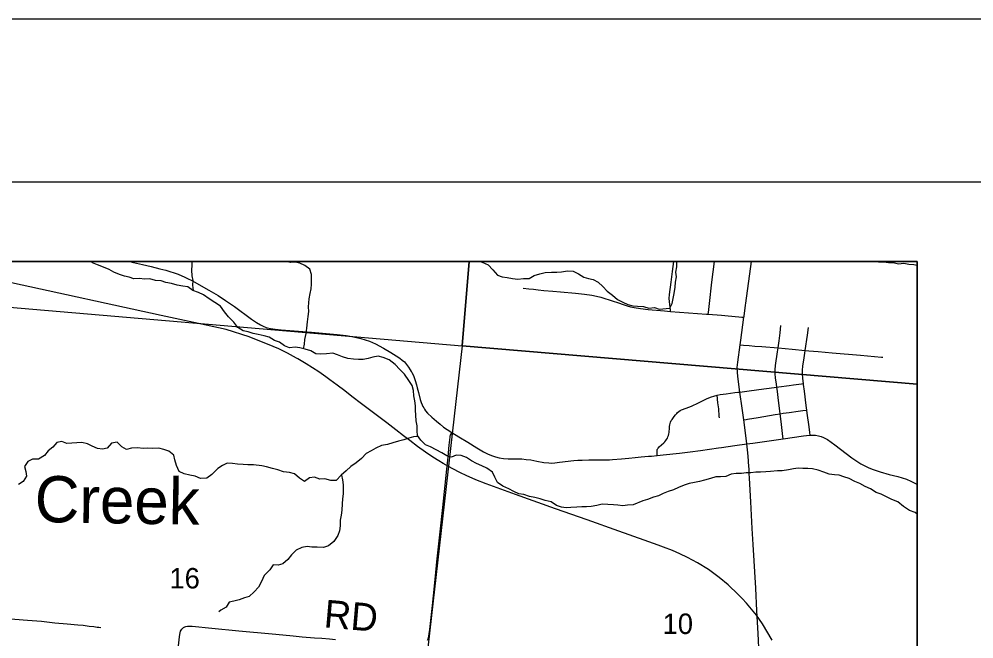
# Model space of a CAD drawing. Extents: x 0 to 1134, y 0 to 440.
# Drawn here: x 483.8 to 542.5, y 401.9 to 440 of the extents above; entities that cross this region are included whole.
import ezdxf

# ---------------------------------------------------------------- set-up
doc = ezdxf.new("R2010")
doc.units = 0
for name, color, linetype in [('Default', 7, 'Continuous'), ('GM_X_City_Street', 7, 'Continuous'), ('GM_X_County_Road', 7, 'Continuous'), ('GM_X_Minor_River', 7, 'Continuous'), ('GM_X_Minor_River_Text', 7, 'Continuous'), ('GM_X_Rail_Line', 7, 'Continuous'), ('GM_X_Section', 7, 'Continuous'), ('GM_X_Section_Text', 7, 'Continuous'), ('GM_X_Township_Road', 7, 'Continuous'), ('GM_X_Township_Road_Text', 7, 'Continuous'), ('GM_X_Unincorporated', 7, 'Continuous'), ('SH_Border', 7, 'Continuous'), ('SH_Cut_Line', 7, 'Continuous'), ('SH_Text', 7, 'Continuous')]:
    doc.layers.add(name, color=color, linetype=linetype)

msp = doc.modelspace()

# ---------------------------------------------------------------- linework, layer by layer
at = {"layer": 'Default'}
for points in [[(511.488, 425.107), (480.819, 425.107), (480.581, 422.541), (511.047, 419.929)], [(539, 417.59), (539, 425.107), (511.488, 425.107), (511.047, 419.929)], [(539, 397.856), (539, 417.59), (511.047, 419.929), (507.557, 389.146), (537.981, 386.696)]]:
    msp.add_lwpolyline(points, close=True, dxfattribs=at)
at = {"layer": 'GM_X_City_Street'}
for points in [[(523.849, 422.045), (523.844, 422.133), (523.834, 422.306), (523.785, 422.666), (523.775, 422.843), (523.79, 423.08), (523.898, 423.849), (523.977, 424.505), (524.068, 425.107)], [(526.173, 421.871), (526.187, 421.99), (526.251, 422.544), (526.403, 423.844), (526.555, 425.107)], [(514.8, 423.469), (515.144, 423.43), (515.445, 423.406), (515.715, 423.378), (516.082, 423.338), (516.633, 423.282), (517.094, 423.246), (518.018, 423.17), (518.571, 423.113), (519.03, 423.047), (519.302, 422.993), (519.571, 422.922), (520.331, 422.678), (520.594, 422.592), (521.008, 422.459), (521.195, 422.394), (521.393, 422.335), (521.63, 422.286), (522.016, 422.227), (522.474, 422.173), (523.486, 422.074), (523.849, 422.045), (524.407, 422.001), (526.065, 421.88), (526.173, 421.871), (526.986, 421.809), (527.405, 421.773), (528.043, 421.716), (528.234, 421.697), (528.363, 421.685)], [(530.777, 414.221), (530.762, 414.36), (530.721, 414.73), (530.647, 415.284), (530.594, 415.757), (530.475, 416.758), (530.42, 417.121), (530.383, 417.398), (530.359, 417.575), (530.305, 417.966), (530.28, 418.222), (530.28, 418.454), (530.305, 418.73), (530.428, 419.559), (530.463, 419.81), (530.522, 420.24), (530.586, 420.737), (530.641, 421.176)], [(532.437, 414.449), (532.418, 414.604), (532.367, 414.952), (532.254, 415.806), (532.228, 415.991), (532.191, 416.268), (532.081, 417.157), (532.026, 417.556), (532.019, 417.615), (531.982, 417.932), (531.958, 418.211), (531.958, 418.304), (531.962, 418.429), (531.992, 418.7), (532.041, 419.051), (532.105, 419.485), (532.131, 419.65), (532.263, 420.594), (532.323, 421.051)], [(528.129, 419.993), (528.337, 419.976), (528.687, 419.948), (529.038, 419.919), (529.461, 419.889), (530.463, 419.81), (531.333, 419.727), (532.131, 419.65), (532.361, 419.627), (532.921, 419.579)], [(532.921, 419.579), (533.781, 419.502), (535.528, 419.356), (536.814, 419.242), (536.907, 419.235)], [(526.722, 416.9), (526.915, 416.944), (527.271, 416.996), (527.809, 417.061), (527.988, 417.081), (528.118, 417.096)], [(528.118, 417.096), (528.684, 417.171), (529.596, 417.293), (530.383, 417.398), (530.507, 417.415), (531.145, 417.499), (531.416, 417.538), (531.903, 417.601), (532.019, 417.615)], [(523.033, 413.204), (523.029, 413.335), (523.026, 413.49), (523.032, 413.537), (523.039, 413.565), (523.048, 413.587), (523.071, 413.625), (523.09, 413.653), (523.164, 413.737), (523.437, 413.972), (523.5, 414.04), (523.559, 414.111), (523.612, 414.188), (523.662, 414.274), (523.7, 414.35), (523.734, 414.436), (523.759, 414.525), (523.773, 414.617), (523.785, 414.895), (523.793, 414.987), (523.809, 415.079), (523.832, 415.169), (523.864, 415.256), (523.905, 415.339), (523.953, 415.418), (524.072, 415.586), (524.165, 415.705), (524.235, 415.779), (524.289, 415.843), (524.368, 415.912), (524.452, 415.966), (524.522, 415.999), (524.812, 416.099), (525.143, 416.23), (525.579, 416.433), (526.069, 416.674), (526.32, 416.781), (526.579, 416.867), (526.722, 416.9)], [(526.857, 415.516), (526.852, 415.608), (526.817, 416.069), (526.77, 416.43), (526.722, 416.9)], [(528.35, 415.392), (528.501, 415.413), (528.593, 415.426), (529.233, 415.539), (530.295, 415.711), (530.594, 415.757), (530.785, 415.792), (531.151, 415.842), (531.696, 415.919), (531.977, 415.958), (532.228, 415.991)]]:
    msp.add_lwpolyline(points, dxfattribs=at)
at = {"layer": 'GM_X_County_Road'}
for points in [[(490.636, 425.107), (490.855, 425.056), (491.417, 424.928), (491.95, 424.8), (492.477, 424.667), (492.84, 424.575), (493.087, 424.506), (493.358, 424.422), (493.612, 424.326), (494.021, 424.156), (494.189, 424.08), (494.438, 423.949), (495.494, 423.353), (496.053, 423.019), (496.523, 422.717), (497.059, 422.348), (498.113, 421.579), (498.421, 421.367), (498.662, 421.221), (498.831, 421.137), (499.007, 421.068), (499.098, 421.042), (499.282, 421.001), (499.559, 420.956), (499.931, 420.914), (501.789, 420.766), (503.37, 420.625), (503.922, 420.561), (504.285, 420.504), (504.56, 420.453), (504.837, 420.386), (505.099, 420.307), (505.36, 420.215), (505.72, 420.05), (506.211, 419.796), (506.679, 419.532), (507.005, 419.328), (507.227, 419.177), (507.377, 419.059), (507.501, 418.943), (507.639, 418.792), (507.762, 418.627), (507.868, 418.464), (507.924, 418.362)], [(528.482, 422.554), (528.586, 423.303), (528.726, 424.363), (528.831, 425.107)], [(528.363, 421.685), (528.372, 421.75), (528.465, 422.434), (528.482, 422.554)], [(528.129, 419.993), (528.167, 420.274), (528.363, 421.685)], [(528.118, 417.096), (527.993, 418.045), (527.964, 418.318), (527.956, 418.604), (527.985, 418.927), (528.129, 419.993)], [(507.924, 418.362), (507.952, 418.312), (508.078, 418.05), (508.166, 417.806), (508.255, 417.53), (508.299, 417.354), (508.364, 417.074), (508.475, 416.64), (508.539, 416.447), (508.593, 416.309), (508.64, 416.203), (508.689, 416.122), (508.748, 416.035), (508.81, 415.949), (508.931, 415.809), (509.19, 415.554), (509.486, 415.3), (509.698, 415.123), (509.898, 414.948), (510.127, 414.79), (510.418, 414.609)], [(528.35, 415.392), (528.248, 416.104), (528.118, 417.096)], [(528.549, 413.906), (528.393, 415.089), (528.35, 415.392)], [(510.418, 414.609), (510.84, 414.346), (511.398, 414.01), (511.955, 413.672), (512.357, 413.435), (512.606, 413.304), (512.859, 413.197), (513.106, 413.113), (513.33, 413.061), (513.595, 413.022), (513.876, 413.002), (514.347, 412.997), (514.712, 412.987), (514.995, 412.963), (515.264, 412.926), (515.634, 412.859), (516.078, 412.778), (516.374, 412.743), (516.558, 412.738), (516.75, 412.751), (517.03, 412.783), (517.912, 412.884), (518.164, 412.908), (518.435, 412.921), (518.837, 412.928), (519.271, 412.931), (519.552, 412.933), (519.827, 412.933), (520.1, 412.94), (520.287, 412.948), (520.835, 412.995), (521.301, 413.041), (521.678, 413.079), (522.053, 413.113), (522.509, 413.151), (522.686, 413.167), (523.033, 413.204)], [(528.549, 413.906), (528.918, 413.954), (530.777, 414.221)], [(530.777, 414.221), (532.032, 414.402), (532.398, 414.447), (532.437, 414.449)], [(532.437, 414.449), (532.58, 414.455), (532.761, 414.445), (532.941, 414.416), (533.116, 414.369), (533.261, 414.31)], [(533.261, 414.31), (533.506, 414.174), (533.961, 413.852), (535, 413.066), (535.302, 412.847), (535.54, 412.696), (535.786, 412.561), (536.04, 412.441), (536.301, 412.336), (536.745, 412.192), (537.283, 412.038), (537.826, 411.905), (538.094, 411.832), (538.356, 411.741), (538.611, 411.632), (538.859, 411.508), (539, 411.426)], [(523.033, 413.204), (523.396, 413.238), (524.409, 413.341), (525.053, 413.419), (525.693, 413.516), (526.811, 413.671), (526.994, 413.694), (527.809, 413.809), (528.549, 413.906)], [(528.692, 412.104), (528.683, 412.315), (528.68, 412.375), (528.673, 412.519), (528.626, 413.166), (528.589, 413.545), (528.549, 413.906)], [(529.306, 400.968), (529.231, 402.268), (529.163, 403.661), (529.088, 405.055), (528.929, 407.742), (528.875, 408.72), (528.78, 410.355), (528.704, 411.802), (528.692, 412.104)]]:
    msp.add_lwpolyline(points, dxfattribs=at)
at = {"layer": 'GM_X_Minor_River'}
msp.add_line((488.338, 425.042), (488.253, 425.107), dxfattribs=at)
for points in [[(516.859, 410.121), (516.523, 410.346), (516.161, 410.435), (515.856, 410.533), (515.528, 410.621), (515.199, 410.675), (514.849, 410.809), (514.531, 410.851), (514.238, 410.983), (513.912, 411.151), (513.563, 411.307), (513.227, 411.532), (513.053, 411.867), (512.924, 412.166), (512.566, 412.415), (512.262, 412.559), (511.935, 412.715), (511.632, 412.882), (511.318, 413.083), (510.991, 413.194), (510.684, 413.213), (510.397, 413.106), (510.102, 413.181), (509.799, 413.36), (509.462, 413.539), (509.114, 413.73), (508.81, 413.863), (508.509, 414.132), (508.311, 414.433), (508.284, 414.719), (508.28, 415.015), (508.22, 415.336), (508.205, 415.667), (508.19, 415.975), (508.197, 416.259), (508.147, 416.557), (508.086, 416.866), (508.071, 417.186), (507.976, 417.496), (507.768, 417.809), (507.515, 418.202), (507.215, 418.483), (506.938, 418.786), (506.569, 419.08), (506.208, 419.214), (505.903, 419.29), (505.571, 419.241), (505.273, 419.157), (504.964, 419.097), (504.68, 419.103), (504.373, 419.122), (504.021, 419.165), (503.693, 419.253), (503.4, 419.385), (503.106, 419.484), (502.718, 419.448), (502.376, 419.433), (502.058, 419.452), (501.755, 419.619), (501.416, 419.73), (501.088, 419.807), (500.793, 419.859), (500.45, 419.822), (500.146, 419.932), (499.833, 420.168), (499.516, 420.255), (499.202, 420.468), (498.886, 420.556), (498.512, 420.633), (498.217, 420.697), (497.912, 420.785), (497.606, 420.849), (497.281, 421.051), (497.016, 421.388), (496.694, 421.715), (496.462, 422.028), (496.209, 422.365), (495.862, 422.601), (495.514, 422.815), (495.156, 423.063), (494.863, 423.218), (494.513, 423.341), (494.2, 423.554), (493.882, 423.607), (493.542, 423.661), (493.192, 423.772), (492.851, 423.814), (492.558, 423.924), (492.205, 423.944), (491.855, 424.044), (491.536, 424.029), (491.229, 424.071), (490.887, 424.056), (490.594, 424.155), (490.299, 424.219), (489.994, 424.306), (489.656, 424.462), (489.364, 424.618), (489.015, 424.774), (488.654, 424.909), (488.338, 425.042)], [(494.541, 423.331), (494.498, 423.66), (494.528, 423.956), (494.456, 424.243), (494.452, 424.573), (494.46, 424.892), (494.473, 425.107)], [(501.313, 419.754), (501.367, 420.039), (501.385, 420.324), (501.462, 420.687), (501.516, 421.027), (501.559, 421.402), (501.602, 421.732), (501.632, 422.05), (501.605, 422.335), (501.651, 422.824), (501.716, 423.142), (501.769, 423.437), (501.798, 423.721), (501.806, 424.04), (501.802, 424.325), (501.695, 424.635), (501.382, 424.871), (501.09, 425.004), (500.795, 425.068), (500.51, 425.052), (500.291, 425.107)], [(512.16, 425.107), (512.284, 425.072), (512.644, 424.903), (512.933, 424.611), (513.221, 424.274), (513.514, 424.164), (513.82, 424.122), (514.149, 424.069), (514.479, 424.038), (514.821, 424.075), (515.163, 424.078), (515.486, 424.264), (515.819, 424.358), (516.162, 424.43), (516.539, 424.466), (516.88, 424.458), (517.165, 424.485), (517.519, 424.533), (517.883, 424.513), (518.21, 424.357), (518.523, 424.155), (518.818, 424.08), (519.112, 424.016), (519.415, 423.837), (519.705, 423.579), (519.96, 423.288), (520.295, 423.052), (520.608, 422.782), (520.934, 422.615), (521.226, 422.471), (521.543, 422.383), (521.827, 422.365), (522.202, 422.344), (522.53, 422.245), (522.861, 422.283), (523.167, 422.195), (523.805, 422.248), (523.961, 422.541), (524.025, 422.835), (524.078, 423.142), (524.144, 423.539), (524.163, 423.835), (524.217, 424.164), (524.19, 424.461), (524.243, 424.779), (524.251, 425.107)], [(539, 424.864), (538.797, 424.9), (538.502, 424.93), (538.185, 424.983), (537.865, 424.957), (537.526, 425.034), (537.241, 425.041), (536.935, 425.082), (536.638, 425.078), (536.427, 425.107)], [(508.35, 414.374), (508.058, 414.337), (507.772, 414.264), (507.474, 414.169), (507.141, 414.086), (506.786, 413.969), (506.476, 413.885), (506.099, 413.815), (505.753, 413.652), (505.453, 413.489), (505.164, 413.325), (504.861, 413.013), (504.547, 412.759), (504.223, 412.527), (503.931, 412.261), (503.629, 411.983), (503.314, 411.672), (502.983, 411.657), (502.61, 411.769), (502.314, 411.753), (501.975, 411.876), (501.678, 411.837), (501.376, 411.594), (501.062, 411.807), (500.762, 412.076), (500.445, 412.152), (500.081, 412.195), (499.731, 412.318), (499.392, 412.406), (499.042, 412.506), (498.736, 412.57), (498.224, 412.617), (497.894, 412.625), (497.599, 412.655), (497.258, 412.663), (496.951, 412.705), (496.622, 412.725), (496.322, 412.595), (496.033, 412.397), (495.671, 412.041), (495.358, 411.798), (494.97, 411.785), (494.644, 411.93), (494.315, 411.995), (493.975, 412.071), (493.66, 412.216), (493.51, 412.595), (493.405, 412.94), (493.343, 413.226), (493.042, 413.462), (492.726, 413.572), (492.409, 413.648), (492.055, 413.634), (491.748, 413.653), (491.463, 413.626), (491.112, 413.68), (490.746, 413.643), (490.437, 413.571), (490.145, 413.726), (489.856, 414.018), (489.501, 413.947), (489.243, 413.646), (488.957, 413.584), (488.639, 413.626), (488.324, 413.782), (488.032, 413.926), (487.692, 414.003), (487.384, 413.987), (487.076, 413.949), (486.768, 413.934), (486.452, 414.056), (486.155, 413.995), (485.909, 413.704), (485.608, 413.495), (485.395, 413.204), (485.026, 412.974), (484.65, 412.972), (484.362, 412.83), (484.172, 412.527), (484.256, 412.218), (484.282, 411.921), (484.092, 411.595), (483.792, 411.42)], [(539, 409.597), (538.88, 409.695), (538.542, 409.817), (538.172, 410.077), (537.815, 410.348), (537.454, 410.505), (537.161, 410.637), (536.79, 410.829), (536.485, 410.928), (536.149, 411.152), (535.823, 411.297), (535.497, 411.476), (535.17, 411.61), (534.833, 411.789), (534.505, 411.899), (534.212, 411.998), (533.927, 412.005), (533.61, 412.058), (533.282, 412.18), (532.932, 412.291), (532.582, 412.391), (532.286, 412.41), (531.99, 412.406), (531.705, 412.413), (531.42, 412.374), (531.1, 412.325), (530.723, 412.266), (530.427, 412.262), (530.004, 412.215), (529.708, 412.2), (529.377, 412.185), (529.092, 412.169), (528.784, 412.143), (528.499, 412.127), (528.214, 412.1), (527.895, 412.096), (527.575, 412.047), (527.253, 411.918), (526.922, 411.881), (526.638, 411.899), (526.316, 411.781), (525.937, 411.677), (525.64, 411.604), (525.319, 411.544), (525.01, 411.472), (524.7, 411.377), (524.344, 411.237), (524.044, 411.085), (523.712, 410.991), (523.413, 410.872), (523.113, 410.732), (522.804, 410.637), (522.436, 410.498), (522.149, 410.413), (521.551, 410.177), (521.22, 410.14), (520.935, 410.113), (520.628, 410.143), (520.344, 410.161), (520.003, 410.192), (519.662, 410.201), (519.33, 410.129), (518.975, 410.069), (518.69, 410.042), (518.406, 410.049), (518.098, 410.034), (517.733, 410.009), (517.448, 409.993), (517.153, 410.034), (516.859, 410.121)], [(503.64, 411.994), (503.702, 411.708), (503.751, 411.399), (503.749, 410.852), (503.696, 410.534), (503.688, 410.227), (503.667, 409.84), (503.614, 409.545), (503.55, 409.227), (503.552, 408.874), (503.522, 408.578), (503.424, 408.285), (503.165, 407.926), (502.839, 407.649), (502.529, 407.543), (502.154, 407.575), (501.824, 407.571), (501.529, 407.601), (501.197, 407.541), (500.863, 407.39), (500.56, 407.101), (500.348, 406.81), (500.034, 406.544), (499.748, 406.471), (499.452, 406.478), (499.228, 406.176), (498.889, 405.82), (498.721, 405.459), (498.542, 405.122), (498.284, 404.82), (497.97, 404.543), (497.672, 404.459), (497.361, 404.33), (497.029, 404.247), (496.731, 404.186), (496.553, 403.894), (496.218, 403.697), (496.102, 403.609)]]:
    msp.add_lwpolyline(points, dxfattribs=at)
at = {"layer": 'GM_X_Rail_Line'}
msp.add_lwpolyline([(530.107, 401.866), (529.501, 402.866), (529.139, 403.384), (528.517, 404.134), (528.261, 404.414), (528.018, 404.665), (527.391, 405.25), (526.835, 405.712), (526.18, 406.196), (525.506, 406.617), (524.897, 406.944), (524.431, 407.156), (523.97, 407.356), (523.417, 407.572), (523.099, 407.683), (522.245, 407.991), (520.683, 408.548), (518.726, 409.246), (516.793, 409.934), (514.333, 410.808), (512.539, 411.457), (511.896, 411.711), (511.304, 411.975), (510.958, 412.139), (510.443, 412.399), (510.068, 412.607), (509.893, 412.7), (509.615, 412.875), (509.255, 413.101), (508.799, 413.409), (508.32, 413.761), (507.835, 414.126), (507.458, 414.412), (506.988, 414.774), (506.434, 415.196), (505.688, 415.761), (504.874, 416.379), (504.284, 416.825), (503.84, 417.162), (503.368, 417.517), (502.922, 417.854), (502.675, 418.031), (502.238, 418.335), (501.478, 418.827), (500.964, 419.128), (500.919, 419.153), (500.885, 419.175), (500.313, 419.48), (500.042, 419.619), (499.785, 419.744), (499.452, 419.9), (497.969, 420.485), (496.551, 420.93), (494.563, 421.372), (492.563, 421.806), (483.369, 423.795)], dxfattribs=at)
at = {"layer": 'GM_X_Section'}
msp.add_lwpolyline([(480.581, 422.541), (511.047, 419.929), (507.557, 389.146), (476.951, 392.374)], close=True, dxfattribs=at)
at = {"layer": 'GM_X_Township_Road'}
for points in [[(510.19, 413.112), (510.265, 413.841), (510.297, 414.164), (510.314, 414.326), (510.326, 414.396), (510.341, 414.447), (510.39, 414.55), (510.418, 414.609)], [(508.93, 401.854), (508.968, 401.942), (508.989, 402.011), (509.01, 402.113), (509.032, 402.246), (509.065, 402.512), (509.225, 403.99), (509.354, 405.182), (509.436, 406.015), (509.501, 406.664), (509.598, 407.593), (509.699, 408.52), (509.861, 410.006), (510.113, 412.357), (510.169, 412.908), (510.19, 413.112)], [(478.269, 403.905), (478.393, 403.867), (478.923, 403.703), (479.279, 403.6), (479.55, 403.539), (479.824, 403.496), (480.284, 403.449), (481.299, 403.37), (481.935, 403.308), (482.905, 403.213), (483.576, 403.148), (484.354, 403.091), (485.217, 403.018), (486.033, 402.932), (486.779, 402.856), (487.439, 402.803), (487.774, 402.773), (488.129, 402.723), (488.415, 402.688), (488.635, 402.663), (488.735, 402.653), (488.86, 402.643)], [(493.598, 401.333), (493.68, 402.071), (493.701, 402.201), (493.719, 402.303), (493.752, 402.412), (493.785, 402.478), (493.822, 402.533), (493.87, 402.584), (493.934, 402.631), (494.01, 402.672), (494.078, 402.699), (494.175, 402.717), (494.289, 402.72), (494.46, 402.711), (495.665, 402.587), (497.338, 402.438), (499.381, 402.247), (500.03, 402.182), (500.678, 402.116), (501.234, 402.058), (501.976, 402.007), (502.44, 401.978), (502.904, 401.942), (503.276, 401.908)]]:
    msp.add_lwpolyline(points, dxfattribs=at)
at = {"layer": 'GM_X_Unincorporated'}
msp.add_lwpolyline([(539, 316.576), (539, 425.107), (389.85, 425.107)], dxfattribs=at)
at = {"layer": 'SH_Border'}
msp.add_lwpolyline([(30, 430), (670, 430), (670, 10), (30, 10)], close=True, dxfattribs=at)
at = {"layer": 'SH_Cut_Line'}
msp.add_lwpolyline([(0, 0), (680, 0), (680, 440), (0, 440)], close=True, dxfattribs=at)
msp.add_lwpolyline([(539, 17.107), (539, 425.107), (205.806, 425.107)], dxfattribs=at)
at = {"layer": 'SH_Text'}
msp.add_lwpolyline([(131, 425.107), (539, 425.107), (539, 17.107), (131, 17.107)], close=True, dxfattribs=at)

# ---------------------------------------------------------------- texts
at = {"layer": 'GM_X_Minor_River_Text'}
msp.add_text('Creek', height=2.8409, rotation=359.00964, dxfattribs=at).set_placement((484.772, 409.117))
at = {"layer": 'GM_X_Section_Text'}
for s, p in [('16', (493.069, 405.036)), ('10', (523.369, 402.236))]:
    msp.add_text(s, height=1.2557, rotation=0.00001, dxfattribs=at).set_placement(p)
at = {"layer": 'GM_X_Township_Road_Text'}
msp.add_text('RD', height=1.7045, rotation=355.07386, dxfattribs=at).set_placement((502.517, 402.651))

doc.saveas('drawing.dxf')
